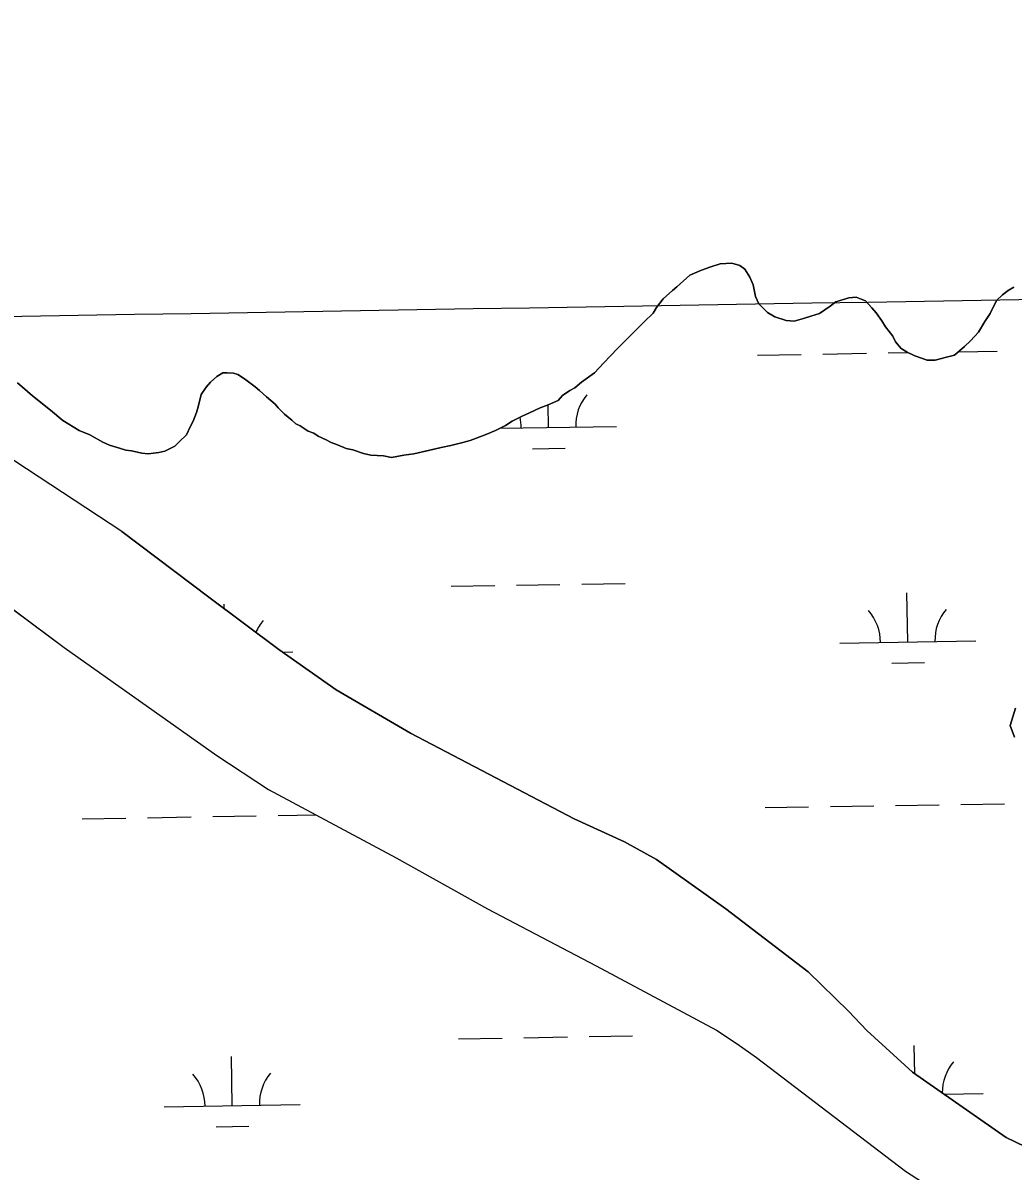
# Model space of a CAD drawing. Extents: x 3855477 to 3893699, y 299188 to 325115.
# Drawn here: x 3888690 to 3889418, y 319613 to 320457 of the extents above; entities that cross this region are included whole.
import ezdxf

# ---------------------------------------------------------------- set-up
doc = ezdxf.new("R2010")
doc.units = 0
for name, color, linetype in [('V-GRID-MAJR', 7, 'Continuous'), ('V-RIVR-EDGE', 7, 'Continuous'), ('V-TOPO-SHOR', 7, 'Continuous'), ('V-WETL-SWMP', 7, 'Continuous')]:
    doc.layers.add(name, color=color, linetype=linetype)

msp = doc.modelspace()

# ---------------------------------------------------------------- linework, layer by layer
at = {"layer": 'V-GRID-MAJR'}
msp.add_spline([(3859493.37, 319766.96), (3864801.73, 319851.51), (3870110.07, 319936.83), (3875418.41, 320022.92), (3880726.72, 320109.79), (3886035.03, 320197.43), (3891343.33, 320285.84)], degree=3, dxfattribs=at)
at = {"layer": 'V-RIVR-EDGE'}
msp.add_spline([(3882913.07, 320040.06), (3882915.62, 320023.31), (3882920.75, 320004.57), (3882925.91, 319994.19), (3882938.63, 319980.21), (3882958.1, 319959.44), (3882969.63, 319947.06), (3882988.69, 319921.11), (3882997.83, 319910.32), (3883016.92, 319894.33), (3883040.79, 319875.15), (3883065.46, 319858.35), (3883074.21, 319851.15), (3883076.99, 319846.76), (3883076.17, 319838.39), (3883079.35, 319835.99), (3883089.7, 319829.59), (3883100.85, 319827.57), (3883118.38, 319827.13), (3883127.15, 319826.31), (3883136.71, 319823.5), (3883150.24, 319817.88), (3883163.79, 319815.46), (3883172.55, 319812.25), (3883186.87, 319803.45), (3883203.98, 319792.64), (3883220.31, 319786.63), (3883247, 319780.98), (3883267.7, 319771.76), (3883286.41, 319765.34), (3883334.2, 319752.07), (3883358.49, 319742.84), (3883374.02, 319734.83), (3883397.11, 319726.41), (3883413.05, 319725.17), (3883429.78, 319723.94), (3883441.34, 319723.11), (3883453.29, 319720.69), (3883466.02, 319713.09), (3883479.95, 319705.08), (3883489.91, 319704.26), (3883527.34, 319690.22), (3883553.21, 319677), (3883567.55, 319671.39), (3883604.17, 319654.96), (3883613.73, 319653.34), (3883624.49, 319652.91), (3883634.45, 319650.1), (3883661.52, 319638.48), (3883676.25, 319631.27), (3883688.98, 319621.67), (3883706.1, 319614.45), (3883729.19, 319605.63), (3883766.61, 319588.4), (3883795.68, 319577.97), (3883823.95, 319569.53), (3883888.45, 319543.06), (3883936.22, 319521.82), (3883952.94, 319515.8), (3884165.99, 319447.53), (3884193.47, 319441.08), (3884330.86, 319398.5), (3884355.55, 319389.67), (3884375.06, 319382.05), (3884570.17, 319313.42), (3884589.68, 319305.4), (3884662.93, 319270.94), (3884854.78, 319175.22), (3884883.03, 319156.42), (3884897.36, 319146.82), (3884909.7, 319140.41), (3884939.96, 319128.78), (3884943.14, 319128.77), (3884951.91, 319128.75), (3884958.28, 319127.14), (3884973.81, 319120.72), (3884980.98, 319119.91), (3884992.54, 319118.68), (3885018.83, 319115.43), (3885038.75, 319110.2), (3885055.47, 319103.78), (3885077.75, 319090.97), (3885091.29, 319082.97), (3885105.22, 319077.36), (3885120.75, 319072.53), (3885137.87, 319066.51), (3885153.8, 319061.69), (3885176.1, 319054.07), (3885192.42, 319047.25), (3885212.74, 319042.02), (3885236.64, 319036.38), (3885260.93, 319028.75), (3885280.84, 319023.52), (3885320.26, 319009.47), (3885333.41, 319006.65), (3885341.78, 319010.61), (3885348.96, 319010.6), (3885360.91, 319007.38), (3885367.27, 319002.18), (3885375.21, 318990.6), (3885390.72, 318976.62), (3885409.81, 318961.03), (3885442.04, 318941.02), (3885463.54, 318930.61), (3885519.64, 318891.41), (3885550.26, 318866.63), (3885563.39, 318858.22), (3885583.3, 318852.6), (3885601.22, 318845.78), (3885609.58, 318839.78), (3885620.71, 318828.19), (3885637.42, 318818.19), (3885654.54, 318810.97), (3885670.48, 318809.34), (3885686.02, 318808.9), (3885702.35, 318805.27), (3885731.82, 318796.03), (3885773.22, 318778.8), (3885814.64, 318765.54), (3885852.09, 318760.27), (3885861.25, 318759.85), (3885864.85, 318764.62), (3885869.63, 318765.01), (3885880.79, 318764.98), (3885903.1, 318760.94), (3885937.76, 318754.08), (3885959.28, 318753.23), (3885985.97, 318749.97), (3886007.49, 318748.72), (3886012.67, 318748.71), (3886021.02, 318743.51), (3886024.61, 318743.5), (3886036.97, 318744.27), (3886045.74, 318744.25), (3886058.49, 318742.62), (3886070.03, 318737.81), (3886081.98, 318736.58), (3886104.29, 318732.54), (3886127, 318728.5), (3886153.69, 318723.65), (3886184.76, 318716.8), (3886220.6, 318705.55), (3886238.12, 318702.32), (3886252.87, 318700.69), (3886283.53, 318690.25), (3886299.85, 318684.24), (3886315.4, 318684.2), (3886332.93, 318683.76), (3886350.45, 318679.33), (3886367.98, 318674.1), (3886377.54, 318674.88), (3886395.08, 318673.24), (3886413.41, 318672), (3886429.73, 318666.78), (3886442.46, 318658.38), (3886451.22, 318653.57), (3886461.17, 318649.56), (3886487.46, 318641.93), (3886521.71, 318631.88), (3886548.79, 318623.04), (3886589.41, 318610.59), (3886599.37, 318610.16), (3886610.52, 318606.15), (3886629.62, 318593.75), (3886639.95, 318584.16), (3886659.06, 318574.95), (3886680.55, 318563.73), (3886701.66, 318556.11), (3886720.37, 318549.29), (3886735.5, 318541.28), (3886747.05, 318538.06), (3886762.98, 318535.23), (3886783.28, 318525.62), (3886805.58, 318518.39), (3886818.33, 318514.77), (3886870.9, 318500.69), (3886884.85, 318500.66), (3886895.21, 318500.63), (3886902.37, 318496.23), (3886910.34, 318494.22), (3886931.84, 318488.59), (3886964.9, 318480.53), (3886991.19, 318474.09), (3886999.96, 318474.07), (3887005.54, 318476.05), (3887011.13, 318481.22), (3887013.93, 318481.61), (3887016.31, 318480.41), (3887017.5, 318474.82), (3887019.08, 318470.84), (3887027.44, 318468.02), (3887043.37, 318462.8), (3887054.52, 318458.39), (3887069.66, 318455.96), (3887077.22, 318453.95), (3887087.58, 318450.74), (3887101.92, 318446.72), (3887154.86, 318424.27), (3887167.61, 318420.65), (3887188.32, 318414.62), (3887203.44, 318407.41), (3887217.38, 318402.2), (3887228.13, 318399.38), (3887240.08, 318394.17), (3887254.8, 318385.36), (3887275.5, 318376.55), (3887283.06, 318370.55), (3887288.63, 318366.15), (3887293.81, 318366.14), (3887302.57, 318364.52), (3887320.89, 318356.11), (3887334.82, 318348.9), (3887347.56, 318344.88), (3887367.07, 318337.66), (3887387.36, 318324.86), (3887405.68, 318317.64), (3887416.03, 318315.62), (3887424, 318315.2), (3887432.36, 318310.4), (3887439.92, 318306), (3887457.84, 318300.37), (3887483.72, 318289.55), (3887497.26, 318286.33), (3887517.96, 318277.11), (3887536.28, 318269.09), (3887554.6, 318263.47), (3887566.94, 318261.05), (3887592.03, 318252.62), (3887630.66, 318239.77), (3887658.93, 318229.73), (3887684.82, 318222.5), (3887705.92, 318216.86), (3887729.42, 318208.84), (3887756.1, 318199.6), (3887774.81, 318191.98), (3887794.32, 318183.97), (3887813.43, 318177.94), (3887834.53, 318168.72), (3887845.28, 318163.12), (3887852.04, 318156.72), (3887853.62, 318153.13), (3887859.19, 318148.34), (3887867.55, 318142.74), (3887873.92, 318140.73), (3887888.65, 318136.31), (3887904.19, 318132.68), (3887912.95, 318129.07), (3887924.5, 318126.65), (3887934.06, 318127.03), (3887939.24, 318126.62), (3887957.56, 318119.8), (3887971.5, 318115.78), (3887987.43, 318111.35), (3888004.95, 318104.93), (3888020.48, 318101.71), (3888032.43, 318098.49), (3888062.28, 318083.27), (3888089.35, 318070.85), (3888114.83, 318059.23), (3888138.32, 318051.2), (3888172.17, 318040.36), (3888205.22, 318029.12), (3888225.54, 318024.28), (3888240.66, 318017.87), (3888260.96, 318005.46), (3888270.51, 317999.06), (3888283.25, 317993.05), (3888296.78, 317985.85), (3888310.72, 317981.83), (3888328.24, 317977), (3888351.34, 317970.57), (3888385.2, 317962.91), (3888403.91, 317956.89), (3888426.21, 317947.67), (3888456.86, 317934.44), (3888480.34, 317921.63), (3888501.05, 317912.81), (3888524.54, 317903.58), (3888535.69, 317900.37), (3888548.83, 317894.36), (3888572.72, 317886.73), (3888589.44, 317880.31), (3888622.09, 317867.87), (3888643.59, 317858.65), (3888662.69, 317846.65), (3888675.03, 317839.84), (3888693.74, 317831.83), (3888718.42, 317821.41), (3888732.76, 317816.59), (3888741.11, 317810.59), (3888752.26, 317808.17), (3888769.39, 317803.34), (3888782.92, 317796.93), (3888796.05, 317787.34), (3888809.18, 317778.14), (3888821.52, 317772.13), (3888833.87, 317768.91), (3888876.07, 317752.47), (3888901.55, 317743.64), (3888917.88, 317736.42), (3888936.19, 317728.41), (3888954.89, 317717.2), (3888975.6, 317709.18), (3888995.91, 317704.35), (3889006.66, 317698.74), (3889030.14, 317685.93), (3889058.39, 317669.52), (3889086.65, 317654.7), (3889114.52, 317640.69), (3889137.61, 317630.67), (3889158.31, 317621.45), (3889182.2, 317611.82), (3889201.3, 317602.61), (3889223.19, 317589.8), (3889248.68, 317581.37), (3889266.99, 317574.95), (3889284.91, 317567.33), (3889318.74, 317550.51), (3889342.24, 317543.68), (3889366.53, 317536.05), (3889375.29, 317532.84), (3889379.27, 317530.04), (3889383.64, 317525.24), (3889392.8, 317522.03), (3889413.1, 317513.61), (3889433.81, 317506.79), (3889450.93, 317497.98), (3889480.78, 317481.96), (3889501.08, 317472.74), (3889535.73, 317462.3), (3889554.43, 317453.08), (3889589.06, 317435.86), (3889622.89, 317417.05), (3889642, 317409.83), (3889673.05, 317391.82), (3889721.6, 317364.59), (3889737.12, 317353.8), (3889772.53, 317332.98), (3889784.87, 317326.18), (3889810.73, 317308.18), (3889827.85, 317302.56), (3889858.1, 317286.54), (3889879.99, 317274.53), (3889894.73, 317269.32), (3889918.2, 317253.71), (3889950.03, 317230.12), (3889967.52, 317212.94), (3889983.02, 317195.77), (3890012.06, 317173.78), (3890105.95, 317108.58), (3890125.44, 317093.79), (3890144.94, 317082.58), (3890167.64, 317074.95), (3890186.35, 317064.94), (3890221.77, 317046.92), (3890257.99, 317025.31), (3890331.22, 316987.67), (3890369.83, 316967.65), (3890390.93, 316957.63), (3890407.64, 316945.63), (3890422.75, 316932.04), (3890429.51, 316927.25), (3890449.01, 316914.05), (3890471.7, 316903.63), (3890490.01, 316896.41), (3890499.96, 316888.01), (3890521.03, 316869.23), (3890534.96, 316861.62), (3890551.28, 316852.82), (3890573.17, 316840.01), (3890585.89, 316827.22), (3890608.17, 316813.62), (3890639.21, 316793.62), (3890667.46, 316774.42), (3890678.59, 316764.43), (3890688.53, 316754.44), (3890700.87, 316746.84), (3890712.81, 316743.22), (3890739.5, 316735.18), (3890774.52, 316714.77), (3890820.28, 316686.76), (3890859.27, 316660.76), (3890897.07, 316634.76), (3890934.87, 316609.56), (3890937.66, 316609.55), (3890950.8, 316605.93), (3890969.5, 316592.34), (3890995.35, 316573.54), (3891054.64, 316535.14), (3891075.74, 316526.32), (3891110.75, 316503.11), (3891142.19, 316482.71), (3891182.78, 316458.7), (3891207.05, 316441.9), (3891221.78, 316435.89), (3891228.94, 316432.28), (3891244.86, 316421.88), (3891276.68, 316396.29), (3891289.02, 316391.08), (3891298.17, 316384.68), (3891322.84, 316368.28), (3891339.94, 316353.89), (3891357.06, 316344.68), (3891370.59, 316337.08), (3891398.44, 316318.28), (3891409.82, 316310.65)], degree=3, dxfattribs=at)
at = {"layer": 'V-TOPO-SHOR'}
for points in [[(3888762.71, 320083.23), (3888631.6, 320169.3), (3888524.57, 320240.56), (3888468.43, 320281.61), (3888453.49, 320295.79), (3888447.22, 320313.65), (3888450.04, 320324.4), (3888457.85, 320348.57), (3888472.12, 320371.05), (3888489.71, 320402.66), (3888504.04, 320430.53), (3888518.88, 320456.78), (3888534.26, 320482.48), (3888555.62, 320512.97), (3888575.86, 320540.24), (3888597.19, 320567.49), (3888616.82, 320587.76), (3888635.9, 320606.96), (3888664.72, 320630.35), (3888690.26, 320648.94), (3888712.51, 320662.17)], [(3889220.47, 320276.16), (3889216.78, 320278.83), (3889210.96, 320280.45), (3889202.49, 320279.96), (3889195.6, 320277.88), (3889188.71, 320275.27), (3889180.22, 320271.61), (3889170.65, 320263.19), (3889167.46, 320260.56), (3889160.55, 320254.25), (3889155.75, 320247.92), (3889153.08, 320243.7), (3889146.7, 320237.38), (3889141.91, 320232.64), (3889133.4, 320224.22), (3889127.02, 320217.9), (3889116.91, 320207.37), (3889109.99, 320200), (3889100.43, 320193.17), (3889095.64, 320188.96), (3889091.93, 320186.86), (3889086.61, 320183.18), (3889083.42, 320179.5), (3889075.99, 320176.36), (3889070.16, 320174.27), (3889062.21, 320170.61), (3889056.9, 320167.99), (3889049.47, 320164.32), (3889044.69, 320161.17), (3889037.26, 320157.51), (3889029.84, 320154.37), (3889018.7, 320150.2), (3889013.4, 320148.63), (3889004.39, 320146.56), (3888997.5, 320145.01), (3888987.96, 320142.94), (3888977.37, 320140.35), (3888969.95, 320139.33), (3888960.95, 320137.79), (3888955.13, 320138.88), (3888945.61, 320139.46), (3888940.32, 320140.54), (3888932.4, 320143.23), (3888927.64, 320144.32), (3888921.3, 320147), (3888916.55, 320148.61), (3888912.85, 320150.74), (3888907.05, 320153.42), (3888903.88, 320155.55), (3888899.66, 320157.16), (3888893.85, 320160.9), (3888890.69, 320162.5), (3888887.53, 320165.17), (3888882.25, 320169.43), (3888877.52, 320174.21), (3888875.41, 320176.87), (3888869.09, 320182.2), (3888863.82, 320186.99), (3888860.66, 320189.65), (3888855.92, 320193.38), (3888852.75, 320195.51), (3888848.01, 320198.71), (3888844.84, 320199.79), (3888840.08, 320199.81), (3888836.9, 320199.83), (3888832.65, 320197.21), (3888827.87, 320192.99), (3888824.67, 320189.31), (3888820.94, 320184.03), (3888818.78, 320175.05), (3888817.7, 320170.82), (3888815.02, 320164.48), (3888812.88, 320160.26), (3888810.2, 320154.45), (3888804.88, 320149.19), (3888801.69, 320146.03), (3888794.26, 320142.36), (3888790.02, 320141.33), (3888782.08, 320140.31), (3888777.32, 320140.86), (3888769.92, 320142.49), (3888765.69, 320143.04), (3888760.93, 320144.65), (3888753.53, 320146.81), (3888748.78, 320148.95), (3888739.28, 320154.29), (3888731.36, 320157.51), (3888719.23, 320164.98), (3888710.27, 320172.44), (3888697.09, 320183.09), (3888686.03, 320192.67)], [(3889418.33, 320262.96), (3889414.09, 320260.34), (3889409.83, 320257.18), (3889405.58, 320252.97), (3889400.77, 320243.47), (3889397.03, 320237.67), (3889392.23, 320229.76), (3889386.37, 320223.44), (3889382.12, 320219.23), (3889374.68, 320212.91), (3889368.85, 320211.35), (3889360.37, 320209.28), (3889354.54, 320209.31), (3889345.56, 320212.53), (3889339.76, 320215.21), (3889335.54, 320217.88), (3889331.33, 320222.66), (3889329.23, 320226.91), (3889323.98, 320233.82), (3889321.35, 320238.06), (3889317.15, 320243.91), (3889313.99, 320247.63), (3889309.26, 320252.95), (3889306.09, 320254.02), (3889302.39, 320255.63), (3889297.1, 320255.12), (3889287.56, 320252), (3889283.3, 320248.85), (3889275.34, 320243.59), (3889268.98, 320241.51), (3889263.68, 320239.95), (3889256.78, 320237.87), (3889250.96, 320238.43), (3889242.51, 320241.12), (3889237.23, 320244.32), (3889230.92, 320250.71), (3889228.3, 320256.01), (3889226.76, 320264.49), (3889224.14, 320270.32), (3889220.47, 320276.16)], [(3888762.71, 320083.23), (3888826.58, 320035), (3888878.01, 319996.68), (3888920.16, 319966.92), (3888974.81, 319934.98), (3889095.02, 319872.09), (3889132.19, 319855.13), (3889155.54, 319842.23), (3889206.7, 319806.05), (3889267.13, 319759.7), (3889296.79, 319730.81), (3889310.28, 319716.63), (3889343.91, 319685.86), (3889412.58, 319637.87), (3889454.25, 319617.7), (3889501.78, 319598.03)], [(3888652.9, 320048.32), (3888720.26, 319997.99)], [(3888720.26, 319997.99), (3888832.53, 319918.62), (3888870.5, 319893.69), (3888964.37, 319843.35), (3889031.4, 319805.9), (3889111.35, 319764), (3889199.86, 319716.87), (3889214.97, 319706.62), (3889229.08, 319696.77), (3889338.74, 319613.23), (3889367.76, 319594.34)], [(3889418.73, 319932.18), (3889415.6, 319940.67), (3889419.37, 319953.35)]]:
    msp.add_lwpolyline(points, dxfattribs=at)
at = {"layer": 'V-WETL-SWMP'}
for p, q in [((3889377.58, 320215.38), (3889405.97, 320215.84)), ((3889229.99, 320212.98), (3889261.99, 320213.5)), ((3889277.99, 320213.76), (3889309.98, 320214.28)), ((3889325.98, 320214.54), (3889340.69, 320214.78)), ((3889076.25, 320159.72), (3889075.98, 320176.35)), ((3889040.57, 320159.14), (3889126.24, 320160.54)), ((3889064.5, 320144.1), (3889088.5, 320144.49)), ((3888652.9, 320048.32), (3888720.26, 319997.99)), ((3889004.73, 320043.11), (3889036.73, 320043.63)), ((3889052.72, 320043.89), (3889084.72, 320044.41)), ((3889100.72, 320044.67), (3889132.71, 320045.19)), ((3889340.29, 320002.14), (3889339.7, 320038.14)), ((3888837.91, 320026.56), (3888837.86, 320029.96)), ((3888720.26, 319997.99), (3888832.53, 319918.62)), ((3889290.29, 320001.33), (3889390.28, 320002.95)), ((3888880.87, 319994.66), (3888888.44, 319994.78)), ((3889328.54, 319986.52), (3889352.54, 319986.91)), ((3888832.53, 319918.62), (3888870.5, 319893.69)), ((3888870.5, 319893.69), (3888964.37, 319843.35)), ((3889235.41, 319880.34), (3889267.41, 319880.87)), ((3889283.41, 319881.13), (3889315.4, 319881.65)), ((3889331.4, 319881.91), (3889363.39, 319882.43)), ((3889379.39, 319882.69), (3889411.39, 319883.21)), ((3888733.57, 319872.17), (3888765.57, 319872.69)), ((3888781.56, 319872.95), (3888813.56, 319873.47)), ((3888829.56, 319873.73), (3888861.55, 319874.25)), ((3888877.55, 319874.51), (3888905.41, 319874.97)), ((3888964.37, 319843.35), (3889031.39, 319805.9)), ((3889031.39, 319805.9), (3889111.35, 319764)), ((3889111.35, 319764), (3889199.86, 319716.87)), ((3889010.15, 319710.48), (3889042.14, 319711)), ((3889058.14, 319711.26), (3889090.14, 319711.78)), ((3889106.14, 319712.04), (3889138.13, 319712.56)), ((3889199.86, 319716.87), (3889214.97, 319706.62)), ((3889214.97, 319706.62), (3889229.08, 319696.77)), ((3889345.46, 319684.78), (3889345.12, 319705.5)), ((3888843.86, 319661.33), (3888843.28, 319697.33)), ((3889229.08, 319696.77), (3889338.74, 319613.23)), ((3889366.82, 319669.85), (3889395.7, 319670.32)), ((3888793.87, 319660.52), (3888893.86, 319662.15)), ((3888832.12, 319645.71), (3888856.11, 319646.1))]:
    msp.add_line(p, q, dxfattribs=at)
for points in [[(3888686.03, 320192.67), (3888697.09, 320183.09), (3888710.27, 320172.44), (3888719.23, 320164.98), (3888731.36, 320157.51), (3888739.28, 320154.29), (3888748.78, 320148.95), (3888753.53, 320146.81), (3888760.93, 320144.65), (3888765.69, 320143.04), (3888769.92, 320142.49), (3888777.32, 320140.86), (3888782.08, 320140.31), (3888790.02, 320141.33), (3888794.26, 320142.36), (3888801.69, 320146.03), (3888804.88, 320149.19), (3888810.2, 320154.45), (3888812.88, 320160.26), (3888815.02, 320164.48), (3888817.7, 320170.82), (3888818.78, 320175.05), (3888820.94, 320184.03), (3888824.67, 320189.31), (3888827.87, 320192.99), (3888832.65, 320197.2), (3888836.9, 320199.83), (3888840.07, 320199.81), (3888844.84, 320199.79), (3888848.01, 320198.71), (3888852.75, 320195.51), (3888855.92, 320193.38), (3888860.66, 320189.65), (3888863.82, 320186.99), (3888869.09, 320182.2), (3888875.41, 320176.87), (3888877.52, 320174.21), (3888882.26, 320169.43), (3888887.53, 320165.16), (3888890.69, 320162.5), (3888893.85, 320160.9), (3888899.66, 320157.16), (3888903.88, 320155.55), (3888907.05, 320153.42), (3888912.85, 320150.74), (3888916.55, 320148.61), (3888921.3, 320146.99), (3888927.64, 320144.32), (3888932.4, 320143.23), (3888940.32, 320140.54), (3888945.61, 320139.46), (3888955.13, 320138.88), (3888960.95, 320137.79), (3888969.95, 320139.33), (3888977.37, 320140.35), (3888987.97, 320142.94), (3888997.5, 320145.01), (3889004.39, 320146.56), (3889013.4, 320148.63), (3889018.7, 320150.19), (3889029.84, 320154.37), (3889037.26, 320157.51), (3889044.69, 320161.17), (3889049.47, 320164.32), (3889056.9, 320167.99), (3889062.2, 320170.61), (3889070.16, 320174.27), (3889075.99, 320176.36), (3889083.42, 320179.49), (3889086.61, 320183.18), (3889091.93, 320186.86), (3889095.64, 320188.96), (3889100.43, 320193.17), (3889109.99, 320200), (3889116.91, 320207.37), (3889127.02, 320217.9), (3889133.4, 320224.22), (3889141.91, 320232.64), (3889146.7, 320237.38), (3889153.08, 320243.7), (3889155.75, 320247.92), (3889160.55, 320254.25), (3889167.46, 320260.56), (3889170.65, 320263.19), (3889180.22, 320271.61), (3889188.71, 320275.27), (3889195.6, 320277.88), (3889202.49, 320279.96), (3889210.96, 320280.45), (3889216.77, 320278.83), (3889220.47, 320276.16)], [(3889220.47, 320276.16), (3889224.14, 320270.32), (3889226.76, 320264.49), (3889228.3, 320256.01), (3889230.92, 320250.71), (3889237.24, 320244.32), (3889242.51, 320241.12), (3889250.97, 320238.43), (3889256.78, 320237.87), (3889263.68, 320239.95), (3889268.98, 320241.51), (3889275.34, 320243.59), (3889283.3, 320248.85), (3889287.55, 320252), (3889297.1, 320255.12), (3889302.39, 320255.63), (3889306.09, 320254.02), (3889309.26, 320252.95), (3889313.99, 320247.63), (3889317.15, 320243.91), (3889321.35, 320238.06), (3889323.98, 320233.82), (3889329.23, 320226.91), (3889331.33, 320222.66), (3889335.54, 320217.88), (3889339.76, 320215.21), (3889345.56, 320212.53), (3889354.54, 320209.31), (3889360.37, 320209.28), (3889368.85, 320211.35), (3889374.68, 320212.91), (3889382.12, 320219.22), (3889386.37, 320223.44), (3889392.23, 320229.76), (3889397.03, 320237.67), (3889400.77, 320243.47), (3889405.58, 320252.97), (3889409.83, 320257.18), (3889414.09, 320260.34), (3889418.33, 320262.96)], [(3889501.78, 319598.03), (3889454.25, 319617.7), (3889412.58, 319637.87), (3889343.91, 319685.86), (3889310.28, 319716.63), (3889296.78, 319730.81), (3889267.13, 319759.7), (3889206.7, 319806.05), (3889155.54, 319842.23), (3889132.19, 319855.13), (3889095.02, 319872.09), (3888974.81, 319934.98), (3888920.16, 319966.92), (3888878.01, 319996.68), (3888826.58, 320035), (3888762.71, 320083.23), (3888631.59, 320169.3)], [(3889419.37, 319953.35), (3889415.6, 319940.67), (3889418.73, 319932.18)]]:
    msp.add_lwpolyline(points, dxfattribs=at)
for centre, start, end in [((3889131.48, 320161.1), 140.16154, 181.7052), ((3889021, 320159.3), 0.16154, 12.99749), ((3889285.04, 320001.71), 0.16154, 41.7052), ((3889395.51, 320003.51), 140.16154, 181.7052), ((3888893.67, 319995.34), 140.16154, 156.90471), ((3889400.93, 319670.88), 140.16154, 180.3909), ((3888788.62, 319660.91), 0.16154, 41.7052), ((3888899.09, 319662.71), 140.16154, 181.7052)]:
    msp.add_arc(centre, 35.25, start, end, dxfattribs=at)

doc.saveas('drawing.dxf')
